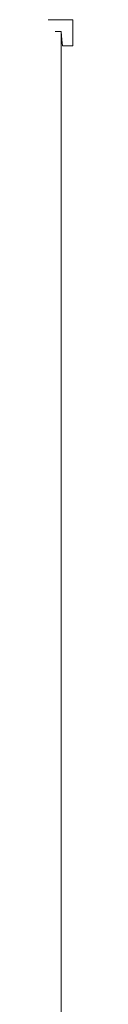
# Model space of a CAD drawing. Header units: millimetres. Extents: x -16331 to -10174, y -4135 to -3584.
# Tile 453 of 456: x -10183.564 to -10183.444, y -4007.016 to -4000.276. Entities that reach past the tile are written whole.
import ezdxf

# ---------------------------------------------------------------- set-up
doc = ezdxf.new("R2010")
doc.units = ezdxf.units.MM
doc.layers.add('DI-Elementos externos em corte', color=9, linetype='Continuous', lineweight=18)

msp = doc.modelspace()

# ---------------------------------------------------------------- linework, layer by layer
at = {"layer": 'DI-Elementos externos em corte'}
for p, q in [((-10183.4438, -4000.2756), (-10183.7834, -4000.2756)), ((-10183.4438, -4000.3504), (-10183.4438, -4000.2756)), ((-10183.5238, -4000.3556), (-10183.5638, -4000.3556)), ((-10183.5638, -4000.3556), (-10183.5238, -4000.3556)), ((-10183.5238, -4001.1556), (-10183.5238, -4000.3556)), ((-10183.5238, -4000.3556), (-10183.5176, -4000.4138)), ((-10183.4438, -4000.4556), (-10183.4438, -4000.3504)), ((-10183.5176, -4000.4138), (-10183.5133, -4000.4556)), ((-10183.5133, -4000.4556), (-10183.4728, -4000.4556)), ((-10183.4728, -4000.4556), (-10183.4438, -4000.4556)), ((-10183.5238, -4004.4606), (-10183.5238, -4001.1556)), ((-10183.5238, -4007.8554), (-10183.5238, -4004.4606))]:
    msp.add_line(p, q, dxfattribs=at)
at = {"layer": 'DI-Elementos externos em corte', "lineweight": 5}
for p, q in [((-10183.4438, -4000.2756), (-10183.7834, -4000.2756)), ((-10183.4438, -4000.3504), (-10183.4438, -4000.2756)), ((-10183.5238, -4000.3556), (-10183.5638, -4000.3556)), ((-10183.5638, -4000.3556), (-10183.5238, -4000.3556)), ((-10183.5238, -4001.1556), (-10183.5238, -4000.3556)), ((-10183.5238, -4000.3556), (-10183.5176, -4000.4138)), ((-10183.4438, -4000.4556), (-10183.4438, -4000.3504)), ((-10183.5176, -4000.4138), (-10183.5133, -4000.4556)), ((-10183.5133, -4000.4556), (-10183.4728, -4000.4556)), ((-10183.4728, -4000.4556), (-10183.4438, -4000.4556)), ((-10183.5238, -4004.4606), (-10183.5238, -4001.1556)), ((-10183.5238, -4007.8554), (-10183.5238, -4004.4606))]:
    msp.add_line(p, q, dxfattribs=at)

doc.saveas('drawing.dxf')
